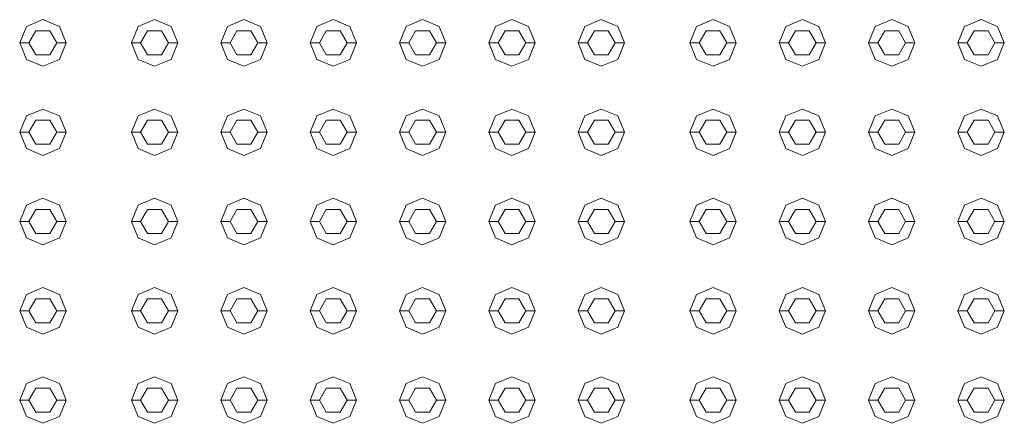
# Model space of a CAD drawing. Header units: millimetres. Extents: x 2 to 902, y -447 to 199.
# Tile 802 of 1056: x 13.343 to 14.401, y 187.416 to 187.85. Entities that reach past the tile are written whole.
import ezdxf

# ---------------------------------------------------------------- set-up
doc = ezdxf.new("R2010")
doc.units = ezdxf.units.MM
doc.header["$MEASUREMENT"] = 0
doc.layers.add('IFC-Elemento construtivo genérico-Contorno', color=253, linetype='Continuous', lineweight=5)

msp = doc.modelspace()

# ---------------------------------------------------------------- linework, layer by layer
at = {"layer": 'IFC-Elemento construtivo genérico-Contorno', "color": 7, "lineweight": 5}
for p, q in [((13.3501, 187.843), (13.3678, 187.8504)), ((13.3678, 187.8504), (13.3855, 187.843)), ((13.4701, 187.843), (13.4878, 187.8504)), ((13.4878, 187.8504), (13.5055, 187.843)), ((13.5661, 187.843), (13.5838, 187.8504)), ((13.5838, 187.8504), (13.6015, 187.843)), ((13.6621, 187.843), (13.6798, 187.8504)), ((13.6798, 187.8504), (13.6975, 187.843)), ((13.7581, 187.843), (13.7758, 187.8504)), ((13.7758, 187.8504), (13.7935, 187.843)), ((13.8541, 187.843), (13.8718, 187.8504)), ((13.8718, 187.8504), (13.8895, 187.843)), ((13.9501, 187.843), (13.9678, 187.8504)), ((13.9678, 187.8504), (13.9855, 187.843)), ((14.0701, 187.843), (14.0878, 187.8504)), ((14.0878, 187.8504), (14.1055, 187.843)), ((14.1661, 187.843), (14.1838, 187.8504)), ((14.1838, 187.8504), (14.2015, 187.843)), ((14.2621, 187.843), (14.2798, 187.8504)), ((14.2798, 187.8504), (14.2975, 187.843)), ((14.3581, 187.843), (14.3758, 187.8504)), ((14.3758, 187.8504), (14.3935, 187.843)), ((13.3428, 187.8254), (13.3501, 187.843)), ((13.3528, 187.8254), (13.3603, 187.8383)), ((13.3603, 187.8383), (13.3753, 187.8383)), ((13.3753, 187.8383), (13.3828, 187.8254)), ((13.3855, 187.843), (13.3928, 187.8254)), ((13.4628, 187.8254), (13.4701, 187.843)), ((13.4728, 187.8254), (13.4803, 187.8383)), ((13.4803, 187.8383), (13.4953, 187.8383)), ((13.4953, 187.8383), (13.5028, 187.8254)), ((13.5055, 187.843), (13.5128, 187.8254)), ((13.5588, 187.8254), (13.5661, 187.843)), ((13.5688, 187.8254), (13.5763, 187.8383)), ((13.5763, 187.8383), (13.5913, 187.8383)), ((13.5913, 187.8383), (13.5988, 187.8254)), ((13.6015, 187.843), (13.6088, 187.8254)), ((13.6548, 187.8254), (13.6621, 187.843)), ((13.6648, 187.8254), (13.6723, 187.8383)), ((13.6723, 187.8383), (13.6873, 187.8383)), ((13.6873, 187.8383), (13.6948, 187.8254)), ((13.6975, 187.843), (13.7048, 187.8254)), ((13.7508, 187.8254), (13.7581, 187.843)), ((13.7608, 187.8254), (13.7683, 187.8383)), ((13.7683, 187.8383), (13.7833, 187.8383)), ((13.7833, 187.8383), (13.7908, 187.8254)), ((13.7935, 187.843), (13.8008, 187.8254)), ((13.8468, 187.8254), (13.8541, 187.843)), ((13.8568, 187.8254), (13.8643, 187.8383)), ((13.8643, 187.8383), (13.8793, 187.8383)), ((13.8793, 187.8383), (13.8868, 187.8254)), ((13.8895, 187.843), (13.8968, 187.8254)), ((13.9428, 187.8254), (13.9501, 187.843)), ((13.9528, 187.8254), (13.9603, 187.8383)), ((13.9603, 187.8383), (13.9753, 187.8383)), ((13.9753, 187.8383), (13.9828, 187.8254)), ((13.9855, 187.843), (13.9928, 187.8254)), ((14.0628, 187.8254), (14.0701, 187.843)), ((14.0728, 187.8254), (14.0803, 187.8383)), ((14.0803, 187.8383), (14.0953, 187.8383)), ((14.0953, 187.8383), (14.1028, 187.8254)), ((14.1055, 187.843), (14.1128, 187.8254)), ((14.1588, 187.8254), (14.1661, 187.843)), ((14.1688, 187.8254), (14.1763, 187.8383)), ((14.1763, 187.8383), (14.1913, 187.8383)), ((14.1913, 187.8383), (14.1988, 187.8254)), ((14.2015, 187.843), (14.2088, 187.8254)), ((14.2548, 187.8254), (14.2621, 187.843)), ((14.2648, 187.8254), (14.2723, 187.8383)), ((14.2723, 187.8383), (14.2873, 187.8383)), ((14.2873, 187.8383), (14.2948, 187.8254)), ((14.2975, 187.843), (14.3048, 187.8254)), ((14.3508, 187.8254), (14.3581, 187.843)), ((14.3608, 187.8254), (14.3683, 187.8383)), ((14.3683, 187.8383), (14.3833, 187.8383)), ((14.3833, 187.8383), (14.3908, 187.8254)), ((14.3935, 187.843), (14.4008, 187.8254)), ((13.3428, 187.8254), (13.3528, 187.8254)), ((13.3428, 187.8254), (13.3501, 187.8077)), ((13.3528, 187.8254), (13.3603, 187.8124)), ((13.3753, 187.8124), (13.3828, 187.8254)), ((13.3828, 187.8254), (13.3928, 187.8254)), ((13.3855, 187.8077), (13.3928, 187.8254)), ((13.4628, 187.8254), (13.4728, 187.8254)), ((13.4628, 187.8254), (13.4701, 187.8077)), ((13.4728, 187.8254), (13.4803, 187.8124)), ((13.4953, 187.8124), (13.5028, 187.8254)), ((13.5028, 187.8254), (13.5128, 187.8254)), ((13.5055, 187.8077), (13.5128, 187.8254)), ((13.5588, 187.8254), (13.5688, 187.8254)), ((13.5588, 187.8254), (13.5661, 187.8077)), ((13.5688, 187.8254), (13.5763, 187.8124)), ((13.5913, 187.8124), (13.5988, 187.8254)), ((13.5988, 187.8254), (13.6088, 187.8254)), ((13.6015, 187.8077), (13.6088, 187.8254)), ((13.6548, 187.8254), (13.6648, 187.8254)), ((13.6548, 187.8254), (13.6621, 187.8077)), ((13.6648, 187.8254), (13.6723, 187.8124)), ((13.6873, 187.8124), (13.6948, 187.8254)), ((13.6948, 187.8254), (13.7048, 187.8254)), ((13.6975, 187.8077), (13.7048, 187.8254)), ((13.7508, 187.8254), (13.7608, 187.8254)), ((13.7508, 187.8254), (13.7581, 187.8077)), ((13.7608, 187.8254), (13.7683, 187.8124)), ((13.7833, 187.8124), (13.7908, 187.8254)), ((13.7908, 187.8254), (13.8008, 187.8254)), ((13.7935, 187.8077), (13.8008, 187.8254)), ((13.8468, 187.8254), (13.8568, 187.8254)), ((13.8468, 187.8254), (13.8541, 187.8077)), ((13.8568, 187.8254), (13.8643, 187.8124)), ((13.8793, 187.8124), (13.8868, 187.8254)), ((13.8868, 187.8254), (13.8968, 187.8254)), ((13.8895, 187.8077), (13.8968, 187.8254)), ((13.9428, 187.8254), (13.9528, 187.8254)), ((13.9428, 187.8254), (13.9501, 187.8077)), ((13.9528, 187.8254), (13.9603, 187.8124)), ((13.9753, 187.8124), (13.9828, 187.8254)), ((13.9828, 187.8254), (13.9928, 187.8254)), ((13.9855, 187.8077), (13.9928, 187.8254)), ((14.0628, 187.8254), (14.0728, 187.8254)), ((14.0628, 187.8254), (14.0701, 187.8077)), ((14.0728, 187.8254), (14.0803, 187.8124)), ((14.0953, 187.8124), (14.1028, 187.8254)), ((14.1028, 187.8254), (14.1128, 187.8254)), ((14.1055, 187.8077), (14.1128, 187.8254)), ((14.1588, 187.8254), (14.1688, 187.8254)), ((14.1588, 187.8254), (14.1661, 187.8077)), ((14.1688, 187.8254), (14.1763, 187.8124)), ((14.1913, 187.8124), (14.1988, 187.8254)), ((14.1988, 187.8254), (14.2088, 187.8254)), ((14.2015, 187.8077), (14.2088, 187.8254)), ((14.2548, 187.8254), (14.2648, 187.8254)), ((14.2548, 187.8254), (14.2621, 187.8077)), ((14.2648, 187.8254), (14.2723, 187.8124)), ((14.2873, 187.8124), (14.2948, 187.8254)), ((14.2948, 187.8254), (14.3048, 187.8254)), ((14.2975, 187.8077), (14.3048, 187.8254)), ((14.3508, 187.8254), (14.3608, 187.8254)), ((14.3508, 187.8254), (14.3581, 187.8077)), ((14.3608, 187.8254), (14.3683, 187.8124)), ((14.3833, 187.8124), (14.3908, 187.8254)), ((14.3908, 187.8254), (14.4008, 187.8254)), ((14.3935, 187.8077), (14.4008, 187.8254)), ((13.3501, 187.8077), (13.3678, 187.8004)), ((13.3603, 187.8124), (13.3753, 187.8124)), ((13.3678, 187.8004), (13.3855, 187.8077)), ((13.4701, 187.8077), (13.4878, 187.8004)), ((13.4803, 187.8124), (13.4953, 187.8124)), ((13.4878, 187.8004), (13.5055, 187.8077)), ((13.5661, 187.8077), (13.5838, 187.8004)), ((13.5763, 187.8124), (13.5913, 187.8124)), ((13.5838, 187.8004), (13.6015, 187.8077)), ((13.6621, 187.8077), (13.6798, 187.8004)), ((13.6723, 187.8124), (13.6873, 187.8124)), ((13.6798, 187.8004), (13.6975, 187.8077)), ((13.7581, 187.8077), (13.7758, 187.8004)), ((13.7683, 187.8124), (13.7833, 187.8124)), ((13.7758, 187.8004), (13.7935, 187.8077)), ((13.8541, 187.8077), (13.8718, 187.8004)), ((13.8643, 187.8124), (13.8793, 187.8124)), ((13.8718, 187.8004), (13.8895, 187.8077)), ((13.9501, 187.8077), (13.9678, 187.8004)), ((13.9603, 187.8124), (13.9753, 187.8124)), ((13.9678, 187.8004), (13.9855, 187.8077)), ((14.0701, 187.8077), (14.0878, 187.8004)), ((14.0803, 187.8124), (14.0953, 187.8124)), ((14.0878, 187.8004), (14.1055, 187.8077)), ((14.1661, 187.8077), (14.1838, 187.8004)), ((14.1763, 187.8124), (14.1913, 187.8124)), ((14.1838, 187.8004), (14.2015, 187.8077)), ((14.2621, 187.8077), (14.2798, 187.8004)), ((14.2723, 187.8124), (14.2873, 187.8124)), ((14.2798, 187.8004), (14.2975, 187.8077)), ((14.3581, 187.8077), (14.3758, 187.8004)), ((14.3683, 187.8124), (14.3833, 187.8124)), ((14.3758, 187.8004), (14.3935, 187.8077)), ((13.3501, 187.747), (13.3678, 187.7543)), ((13.3678, 187.7543), (13.3855, 187.747)), ((13.4701, 187.747), (13.4878, 187.7543)), ((13.4878, 187.7543), (13.5055, 187.747)), ((13.5661, 187.747), (13.5838, 187.7543)), ((13.5838, 187.7543), (13.6015, 187.747)), ((13.6621, 187.747), (13.6798, 187.7543)), ((13.6798, 187.7543), (13.6975, 187.747)), ((13.7581, 187.747), (13.7758, 187.7543)), ((13.7758, 187.7543), (13.7935, 187.747)), ((13.8541, 187.747), (13.8718, 187.7543)), ((13.8718, 187.7543), (13.8895, 187.747)), ((13.9501, 187.747), (13.9678, 187.7543)), ((13.9678, 187.7543), (13.9855, 187.747)), ((14.0701, 187.747), (14.0878, 187.7543)), ((14.0878, 187.7543), (14.1055, 187.747)), ((14.1661, 187.747), (14.1838, 187.7543)), ((14.1838, 187.7543), (14.2015, 187.747)), ((14.2621, 187.747), (14.2798, 187.7543)), ((14.2798, 187.7543), (14.2975, 187.747)), ((14.3581, 187.747), (14.3758, 187.7543)), ((14.3758, 187.7543), (14.3935, 187.747)), ((13.3428, 187.7293), (13.3501, 187.747)), ((13.3528, 187.7293), (13.3603, 187.7423)), ((13.3603, 187.7423), (13.3753, 187.7423)), ((13.3753, 187.7423), (13.3828, 187.7293)), ((13.3855, 187.747), (13.3928, 187.7293)), ((13.4628, 187.7293), (13.4701, 187.747)), ((13.4728, 187.7293), (13.4803, 187.7423)), ((13.4803, 187.7423), (13.4953, 187.7423)), ((13.4953, 187.7423), (13.5028, 187.7293)), ((13.5055, 187.747), (13.5128, 187.7293)), ((13.5588, 187.7293), (13.5661, 187.747)), ((13.5688, 187.7293), (13.5763, 187.7423)), ((13.5763, 187.7423), (13.5913, 187.7423)), ((13.5913, 187.7423), (13.5988, 187.7293)), ((13.6015, 187.747), (13.6088, 187.7293)), ((13.6548, 187.7293), (13.6621, 187.747)), ((13.6648, 187.7293), (13.6723, 187.7423)), ((13.6723, 187.7423), (13.6873, 187.7423)), ((13.6873, 187.7423), (13.6948, 187.7293)), ((13.6975, 187.747), (13.7048, 187.7293)), ((13.7508, 187.7293), (13.7581, 187.747)), ((13.7608, 187.7293), (13.7683, 187.7423)), ((13.7683, 187.7423), (13.7833, 187.7423)), ((13.7833, 187.7423), (13.7908, 187.7293)), ((13.7935, 187.747), (13.8008, 187.7293)), ((13.8468, 187.7293), (13.8541, 187.747)), ((13.8568, 187.7293), (13.8643, 187.7423)), ((13.8643, 187.7423), (13.8793, 187.7423)), ((13.8793, 187.7423), (13.8868, 187.7293)), ((13.8895, 187.747), (13.8968, 187.7293)), ((13.9428, 187.7293), (13.9501, 187.747)), ((13.9528, 187.7293), (13.9603, 187.7423)), ((13.9603, 187.7423), (13.9753, 187.7423)), ((13.9753, 187.7423), (13.9828, 187.7293)), ((13.9855, 187.747), (13.9928, 187.7293)), ((14.0628, 187.7293), (14.0701, 187.747)), ((14.0728, 187.7293), (14.0803, 187.7423)), ((14.0803, 187.7423), (14.0953, 187.7423)), ((14.0953, 187.7423), (14.1028, 187.7293)), ((14.1055, 187.747), (14.1128, 187.7293)), ((14.1588, 187.7293), (14.1661, 187.747)), ((14.1688, 187.7293), (14.1763, 187.7423)), ((14.1763, 187.7423), (14.1913, 187.7423)), ((14.1913, 187.7423), (14.1988, 187.7293)), ((14.2015, 187.747), (14.2088, 187.7293)), ((14.2548, 187.7293), (14.2621, 187.747)), ((14.2648, 187.7293), (14.2723, 187.7423)), ((14.2723, 187.7423), (14.2873, 187.7423)), ((14.2873, 187.7423), (14.2948, 187.7293)), ((14.2975, 187.747), (14.3048, 187.7293)), ((14.3508, 187.7293), (14.3581, 187.747)), ((14.3608, 187.7293), (14.3683, 187.7423)), ((14.3683, 187.7423), (14.3833, 187.7423)), ((14.3833, 187.7423), (14.3908, 187.7293)), ((14.3935, 187.747), (14.4008, 187.7293)), ((13.3428, 187.7293), (13.3528, 187.7293)), ((13.3428, 187.7293), (13.3501, 187.7117)), ((13.3528, 187.7293), (13.3603, 187.7164)), ((13.3753, 187.7164), (13.3828, 187.7293)), ((13.3828, 187.7293), (13.3928, 187.7293)), ((13.3855, 187.7117), (13.3928, 187.7293)), ((13.4628, 187.7293), (13.4728, 187.7293)), ((13.4628, 187.7293), (13.4701, 187.7117)), ((13.4728, 187.7293), (13.4803, 187.7164)), ((13.4953, 187.7164), (13.5028, 187.7293)), ((13.5028, 187.7293), (13.5128, 187.7293)), ((13.5055, 187.7117), (13.5128, 187.7293)), ((13.5588, 187.7293), (13.5688, 187.7293)), ((13.5588, 187.7293), (13.5661, 187.7117)), ((13.5688, 187.7293), (13.5763, 187.7164)), ((13.5913, 187.7164), (13.5988, 187.7293)), ((13.5988, 187.7293), (13.6088, 187.7293)), ((13.6015, 187.7117), (13.6088, 187.7293)), ((13.6548, 187.7293), (13.6648, 187.7293)), ((13.6548, 187.7293), (13.6621, 187.7117)), ((13.6648, 187.7293), (13.6723, 187.7164)), ((13.6873, 187.7164), (13.6948, 187.7293)), ((13.6948, 187.7293), (13.7048, 187.7293)), ((13.6975, 187.7117), (13.7048, 187.7293)), ((13.7508, 187.7293), (13.7608, 187.7293)), ((13.7508, 187.7293), (13.7581, 187.7117)), ((13.7608, 187.7293), (13.7683, 187.7164)), ((13.7833, 187.7164), (13.7908, 187.7293)), ((13.7908, 187.7293), (13.8008, 187.7293)), ((13.7935, 187.7117), (13.8008, 187.7293)), ((13.8468, 187.7293), (13.8568, 187.7293)), ((13.8468, 187.7293), (13.8541, 187.7117)), ((13.8568, 187.7293), (13.8643, 187.7164)), ((13.8793, 187.7164), (13.8868, 187.7293)), ((13.8868, 187.7293), (13.8968, 187.7293)), ((13.8895, 187.7117), (13.8968, 187.7293)), ((13.9428, 187.7293), (13.9528, 187.7293)), ((13.9428, 187.7293), (13.9501, 187.7117)), ((13.9528, 187.7293), (13.9603, 187.7164)), ((13.9753, 187.7164), (13.9828, 187.7293)), ((13.9828, 187.7293), (13.9928, 187.7293)), ((13.9855, 187.7117), (13.9928, 187.7293)), ((14.0628, 187.7293), (14.0728, 187.7293)), ((14.0628, 187.7293), (14.0701, 187.7117)), ((14.0728, 187.7293), (14.0803, 187.7164)), ((14.0953, 187.7164), (14.1028, 187.7293)), ((14.1028, 187.7293), (14.1128, 187.7293)), ((14.1055, 187.7117), (14.1128, 187.7293)), ((14.1588, 187.7293), (14.1688, 187.7293)), ((14.1588, 187.7293), (14.1661, 187.7117)), ((14.1688, 187.7293), (14.1763, 187.7164)), ((14.1913, 187.7164), (14.1988, 187.7293)), ((14.1988, 187.7293), (14.2088, 187.7293)), ((14.2015, 187.7117), (14.2088, 187.7293)), ((14.2548, 187.7293), (14.2648, 187.7293)), ((14.2548, 187.7293), (14.2621, 187.7117)), ((14.2648, 187.7293), (14.2723, 187.7164)), ((14.2873, 187.7164), (14.2948, 187.7293)), ((14.2948, 187.7293), (14.3048, 187.7293)), ((14.2975, 187.7117), (14.3048, 187.7293)), ((14.3508, 187.7293), (14.3608, 187.7293)), ((14.3508, 187.7293), (14.3581, 187.7117)), ((14.3608, 187.7293), (14.3683, 187.7164)), ((14.3833, 187.7164), (14.3908, 187.7293)), ((14.3908, 187.7293), (14.4008, 187.7293)), ((14.3935, 187.7117), (14.4008, 187.7293)), ((13.3501, 187.7117), (13.3678, 187.7043)), ((13.3603, 187.7164), (13.3753, 187.7164)), ((13.3678, 187.7043), (13.3855, 187.7117)), ((13.4701, 187.7117), (13.4878, 187.7043)), ((13.4803, 187.7164), (13.4953, 187.7164)), ((13.4878, 187.7043), (13.5055, 187.7117)), ((13.5661, 187.7117), (13.5838, 187.7043)), ((13.5763, 187.7164), (13.5913, 187.7164)), ((13.5838, 187.7043), (13.6015, 187.7117)), ((13.6621, 187.7117), (13.6798, 187.7043)), ((13.6723, 187.7164), (13.6873, 187.7164)), ((13.6798, 187.7043), (13.6975, 187.7117)), ((13.7581, 187.7117), (13.7758, 187.7043)), ((13.7683, 187.7164), (13.7833, 187.7164)), ((13.7758, 187.7043), (13.7935, 187.7117)), ((13.8541, 187.7117), (13.8718, 187.7043)), ((13.8643, 187.7164), (13.8793, 187.7164)), ((13.8718, 187.7043), (13.8895, 187.7117)), ((13.9501, 187.7117), (13.9678, 187.7043)), ((13.9603, 187.7164), (13.9753, 187.7164)), ((13.9678, 187.7043), (13.9855, 187.7117)), ((14.0701, 187.7117), (14.0878, 187.7043)), ((14.0803, 187.7164), (14.0953, 187.7164)), ((14.0878, 187.7043), (14.1055, 187.7117)), ((14.1661, 187.7117), (14.1838, 187.7043)), ((14.1763, 187.7164), (14.1913, 187.7164)), ((14.1838, 187.7043), (14.2015, 187.7117)), ((14.2621, 187.7117), (14.2798, 187.7043)), ((14.2723, 187.7164), (14.2873, 187.7164)), ((14.2798, 187.7043), (14.2975, 187.7117)), ((14.3581, 187.7117), (14.3758, 187.7043)), ((14.3683, 187.7164), (14.3833, 187.7164)), ((14.3758, 187.7043), (14.3935, 187.7117)), ((13.3501, 187.651), (13.3678, 187.6584)), ((13.3678, 187.6584), (13.3855, 187.651)), ((13.4701, 187.651), (13.4878, 187.6584)), ((13.4878, 187.6584), (13.5055, 187.651)), ((13.5661, 187.651), (13.5838, 187.6584)), ((13.5838, 187.6584), (13.6015, 187.651)), ((13.6621, 187.651), (13.6798, 187.6584)), ((13.6798, 187.6584), (13.6975, 187.651)), ((13.7581, 187.651), (13.7758, 187.6584)), ((13.7758, 187.6584), (13.7935, 187.651)), ((13.8541, 187.651), (13.8718, 187.6584)), ((13.8718, 187.6584), (13.8895, 187.651)), ((13.9501, 187.651), (13.9678, 187.6584)), ((13.9678, 187.6584), (13.9855, 187.651)), ((14.0701, 187.651), (14.0878, 187.6584)), ((14.0878, 187.6584), (14.1055, 187.651)), ((14.1661, 187.651), (14.1838, 187.6584)), ((14.1838, 187.6584), (14.2015, 187.651)), ((14.2621, 187.651), (14.2798, 187.6584)), ((14.2798, 187.6584), (14.2975, 187.651)), ((14.3581, 187.651), (14.3758, 187.6584)), ((14.3758, 187.6584), (14.3935, 187.651)), ((13.3428, 187.6334), (13.3501, 187.651)), ((13.3855, 187.651), (13.3928, 187.6334)), ((13.4628, 187.6334), (13.4701, 187.651)), ((13.5055, 187.651), (13.5128, 187.6334)), ((13.5588, 187.6334), (13.5661, 187.651)), ((13.6015, 187.651), (13.6088, 187.6334)), ((13.6548, 187.6334), (13.6621, 187.651)), ((13.6975, 187.651), (13.7048, 187.6334)), ((13.7508, 187.6334), (13.7581, 187.651)), ((13.7935, 187.651), (13.8008, 187.6334)), ((13.8468, 187.6334), (13.8541, 187.651)), ((13.8895, 187.651), (13.8968, 187.6334)), ((13.9428, 187.6334), (13.9501, 187.651)), ((13.9855, 187.651), (13.9928, 187.6334)), ((14.0628, 187.6334), (14.0701, 187.651)), ((14.1055, 187.651), (14.1128, 187.6334)), ((14.1588, 187.6334), (14.1661, 187.651)), ((14.2015, 187.651), (14.2088, 187.6334)), ((14.2548, 187.6334), (14.2621, 187.651)), ((14.2975, 187.651), (14.3048, 187.6334)), ((14.3508, 187.6334), (14.3581, 187.651)), ((14.3935, 187.651), (14.4008, 187.6334)), ((13.3528, 187.6334), (13.3603, 187.6463)), ((13.3603, 187.6463), (13.3753, 187.6463)), ((13.3753, 187.6463), (13.3828, 187.6334)), ((13.4728, 187.6334), (13.4803, 187.6463)), ((13.4803, 187.6463), (13.4953, 187.6463)), ((13.4953, 187.6463), (13.5028, 187.6334)), ((13.5688, 187.6334), (13.5763, 187.6463)), ((13.5763, 187.6463), (13.5913, 187.6463)), ((13.5913, 187.6463), (13.5988, 187.6334)), ((13.6648, 187.6334), (13.6723, 187.6463)), ((13.6723, 187.6463), (13.6873, 187.6463)), ((13.6873, 187.6463), (13.6948, 187.6334)), ((13.7608, 187.6334), (13.7683, 187.6463)), ((13.7683, 187.6463), (13.7833, 187.6463)), ((13.7833, 187.6463), (13.7908, 187.6334)), ((13.8568, 187.6334), (13.8643, 187.6463)), ((13.8643, 187.6463), (13.8793, 187.6463)), ((13.8793, 187.6463), (13.8868, 187.6334)), ((13.9528, 187.6334), (13.9603, 187.6463)), ((13.9603, 187.6463), (13.9753, 187.6463)), ((13.9753, 187.6463), (13.9828, 187.6334)), ((14.0728, 187.6334), (14.0803, 187.6463)), ((14.0803, 187.6463), (14.0953, 187.6463)), ((14.0953, 187.6463), (14.1028, 187.6334)), ((14.1688, 187.6334), (14.1763, 187.6463)), ((14.1763, 187.6463), (14.1913, 187.6463)), ((14.1913, 187.6463), (14.1988, 187.6334)), ((14.2648, 187.6334), (14.2723, 187.6463)), ((14.2723, 187.6463), (14.2873, 187.6463)), ((14.2873, 187.6463), (14.2948, 187.6334)), ((14.3608, 187.6334), (14.3683, 187.6463)), ((14.3683, 187.6463), (14.3833, 187.6463)), ((14.3833, 187.6463), (14.3908, 187.6334)), ((13.3428, 187.6334), (13.3528, 187.6334)), ((13.3428, 187.6334), (13.3501, 187.6157)), ((13.3528, 187.6334), (13.3603, 187.6204)), ((13.3753, 187.6204), (13.3828, 187.6334)), ((13.3828, 187.6334), (13.3928, 187.6334)), ((13.3855, 187.6157), (13.3928, 187.6334)), ((13.4628, 187.6334), (13.4728, 187.6334)), ((13.4628, 187.6334), (13.4701, 187.6157)), ((13.4728, 187.6334), (13.4803, 187.6204)), ((13.4953, 187.6204), (13.5028, 187.6334)), ((13.5028, 187.6334), (13.5128, 187.6334)), ((13.5055, 187.6157), (13.5128, 187.6334)), ((13.5588, 187.6334), (13.5688, 187.6334)), ((13.5588, 187.6334), (13.5661, 187.6157)), ((13.5688, 187.6334), (13.5763, 187.6204)), ((13.5913, 187.6204), (13.5988, 187.6334)), ((13.5988, 187.6334), (13.6088, 187.6334)), ((13.6015, 187.6157), (13.6088, 187.6334)), ((13.6548, 187.6334), (13.6648, 187.6334)), ((13.6548, 187.6334), (13.6621, 187.6157)), ((13.6648, 187.6334), (13.6723, 187.6204)), ((13.6873, 187.6204), (13.6948, 187.6334)), ((13.6948, 187.6334), (13.7048, 187.6334)), ((13.6975, 187.6157), (13.7048, 187.6334)), ((13.7508, 187.6334), (13.7608, 187.6334)), ((13.7508, 187.6334), (13.7581, 187.6157)), ((13.7608, 187.6334), (13.7683, 187.6204)), ((13.7833, 187.6204), (13.7908, 187.6334)), ((13.7908, 187.6334), (13.8008, 187.6334)), ((13.7935, 187.6157), (13.8008, 187.6334)), ((13.8468, 187.6334), (13.8568, 187.6334)), ((13.8468, 187.6334), (13.8541, 187.6157)), ((13.8568, 187.6334), (13.8643, 187.6204)), ((13.8793, 187.6204), (13.8868, 187.6334)), ((13.8868, 187.6334), (13.8968, 187.6334)), ((13.8895, 187.6157), (13.8968, 187.6334)), ((13.9428, 187.6334), (13.9528, 187.6334)), ((13.9428, 187.6334), (13.9501, 187.6157)), ((13.9528, 187.6334), (13.9603, 187.6204)), ((13.9753, 187.6204), (13.9828, 187.6334)), ((13.9828, 187.6334), (13.9928, 187.6334)), ((13.9855, 187.6157), (13.9928, 187.6334)), ((14.0628, 187.6334), (14.0728, 187.6334)), ((14.0628, 187.6334), (14.0701, 187.6157)), ((14.0728, 187.6334), (14.0803, 187.6204)), ((14.0953, 187.6204), (14.1028, 187.6334)), ((14.1028, 187.6334), (14.1128, 187.6334)), ((14.1055, 187.6157), (14.1128, 187.6334)), ((14.1588, 187.6334), (14.1688, 187.6334)), ((14.1588, 187.6334), (14.1661, 187.6157)), ((14.1688, 187.6334), (14.1763, 187.6204)), ((14.1913, 187.6204), (14.1988, 187.6334)), ((14.1988, 187.6334), (14.2088, 187.6334)), ((14.2015, 187.6157), (14.2088, 187.6334)), ((14.2548, 187.6334), (14.2648, 187.6334)), ((14.2548, 187.6334), (14.2621, 187.6157)), ((14.2648, 187.6334), (14.2723, 187.6204)), ((14.2873, 187.6204), (14.2948, 187.6334)), ((14.2948, 187.6334), (14.3048, 187.6334)), ((14.2975, 187.6157), (14.3048, 187.6334)), ((14.3508, 187.6334), (14.3608, 187.6334)), ((14.3508, 187.6334), (14.3581, 187.6157)), ((14.3608, 187.6334), (14.3683, 187.6204)), ((14.3833, 187.6204), (14.3908, 187.6334)), ((14.3908, 187.6334), (14.4008, 187.6334)), ((14.3935, 187.6157), (14.4008, 187.6334)), ((13.3501, 187.6157), (13.3678, 187.6084)), ((13.3603, 187.6204), (13.3753, 187.6204)), ((13.3678, 187.6084), (13.3855, 187.6157)), ((13.4701, 187.6157), (13.4878, 187.6084)), ((13.4803, 187.6204), (13.4953, 187.6204)), ((13.4878, 187.6084), (13.5055, 187.6157)), ((13.5661, 187.6157), (13.5838, 187.6084)), ((13.5763, 187.6204), (13.5913, 187.6204)), ((13.5838, 187.6084), (13.6015, 187.6157)), ((13.6621, 187.6157), (13.6798, 187.6084)), ((13.6723, 187.6204), (13.6873, 187.6204)), ((13.6798, 187.6084), (13.6975, 187.6157)), ((13.7581, 187.6157), (13.7758, 187.6084)), ((13.7683, 187.6204), (13.7833, 187.6204)), ((13.7758, 187.6084), (13.7935, 187.6157)), ((13.8541, 187.6157), (13.8718, 187.6084)), ((13.8643, 187.6204), (13.8793, 187.6204)), ((13.8718, 187.6084), (13.8895, 187.6157)), ((13.9501, 187.6157), (13.9678, 187.6084)), ((13.9603, 187.6204), (13.9753, 187.6204)), ((13.9678, 187.6084), (13.9855, 187.6157)), ((14.0701, 187.6157), (14.0878, 187.6084)), ((14.0803, 187.6204), (14.0953, 187.6204)), ((14.0878, 187.6084), (14.1055, 187.6157)), ((14.1661, 187.6157), (14.1838, 187.6084)), ((14.1763, 187.6204), (14.1913, 187.6204)), ((14.1838, 187.6084), (14.2015, 187.6157)), ((14.2621, 187.6157), (14.2798, 187.6084)), ((14.2723, 187.6204), (14.2873, 187.6204)), ((14.2798, 187.6084), (14.2975, 187.6157)), ((14.3581, 187.6157), (14.3758, 187.6084)), ((14.3683, 187.6204), (14.3833, 187.6204)), ((14.3758, 187.6084), (14.3935, 187.6157)), ((13.3501, 187.555), (13.3678, 187.5623)), ((13.3678, 187.5623), (13.3855, 187.555)), ((13.4701, 187.555), (13.4878, 187.5623)), ((13.4878, 187.5623), (13.5055, 187.555)), ((13.5661, 187.555), (13.5838, 187.5623)), ((13.5838, 187.5623), (13.6015, 187.555)), ((13.6621, 187.555), (13.6798, 187.5623)), ((13.6798, 187.5623), (13.6975, 187.555)), ((13.7581, 187.555), (13.7758, 187.5623)), ((13.7758, 187.5623), (13.7935, 187.555)), ((13.8541, 187.555), (13.8718, 187.5623)), ((13.8718, 187.5623), (13.8895, 187.555)), ((13.9501, 187.555), (13.9678, 187.5623)), ((13.9678, 187.5623), (13.9855, 187.555)), ((14.0701, 187.555), (14.0878, 187.5623)), ((14.0878, 187.5623), (14.1055, 187.555)), ((14.1661, 187.555), (14.1838, 187.5623)), ((14.1838, 187.5623), (14.2015, 187.555)), ((14.2621, 187.555), (14.2798, 187.5623)), ((14.2798, 187.5623), (14.2975, 187.555)), ((14.3581, 187.555), (14.3758, 187.5623)), ((14.3758, 187.5623), (14.3935, 187.555)), ((13.3428, 187.5373), (13.3501, 187.555)), ((13.3855, 187.555), (13.3928, 187.5373)), ((13.4628, 187.5373), (13.4701, 187.555)), ((13.5055, 187.555), (13.5128, 187.5373)), ((13.5588, 187.5373), (13.5661, 187.555)), ((13.6015, 187.555), (13.6088, 187.5373)), ((13.6548, 187.5373), (13.6621, 187.555)), ((13.6975, 187.555), (13.7048, 187.5373)), ((13.7508, 187.5373), (13.7581, 187.555)), ((13.7935, 187.555), (13.8008, 187.5373)), ((13.8468, 187.5373), (13.8541, 187.555)), ((13.8895, 187.555), (13.8968, 187.5373)), ((13.9428, 187.5373), (13.9501, 187.555)), ((13.9855, 187.555), (13.9928, 187.5373)), ((14.0628, 187.5373), (14.0701, 187.555)), ((14.1055, 187.555), (14.1128, 187.5373)), ((14.1588, 187.5373), (14.1661, 187.555)), ((14.2015, 187.555), (14.2088, 187.5373)), ((14.2548, 187.5373), (14.2621, 187.555)), ((14.2975, 187.555), (14.3048, 187.5373)), ((14.3508, 187.5373), (14.3581, 187.555)), ((14.3935, 187.555), (14.4008, 187.5373)), ((13.3528, 187.5373), (13.3603, 187.5503)), ((13.3603, 187.5503), (13.3753, 187.5503)), ((13.3753, 187.5503), (13.3828, 187.5373)), ((13.4728, 187.5373), (13.4803, 187.5503)), ((13.4803, 187.5503), (13.4953, 187.5503)), ((13.4953, 187.5503), (13.5028, 187.5373)), ((13.5688, 187.5373), (13.5763, 187.5503)), ((13.5763, 187.5503), (13.5913, 187.5503)), ((13.5913, 187.5503), (13.5988, 187.5373)), ((13.6648, 187.5373), (13.6723, 187.5503)), ((13.6723, 187.5503), (13.6873, 187.5503)), ((13.6873, 187.5503), (13.6948, 187.5373)), ((13.7608, 187.5373), (13.7683, 187.5503)), ((13.7683, 187.5503), (13.7833, 187.5503)), ((13.7833, 187.5503), (13.7908, 187.5373)), ((13.8568, 187.5373), (13.8643, 187.5503)), ((13.8643, 187.5503), (13.8793, 187.5503)), ((13.8793, 187.5503), (13.8868, 187.5373)), ((13.9528, 187.5373), (13.9603, 187.5503)), ((13.9603, 187.5503), (13.9753, 187.5503)), ((13.9753, 187.5503), (13.9828, 187.5373)), ((14.0728, 187.5373), (14.0803, 187.5503)), ((14.0803, 187.5503), (14.0953, 187.5503)), ((14.0953, 187.5503), (14.1028, 187.5373)), ((14.1688, 187.5373), (14.1763, 187.5503)), ((14.1763, 187.5503), (14.1913, 187.5503)), ((14.1913, 187.5503), (14.1988, 187.5373)), ((14.2648, 187.5373), (14.2723, 187.5503)), ((14.2723, 187.5503), (14.2873, 187.5503)), ((14.2873, 187.5503), (14.2948, 187.5373)), ((14.3608, 187.5373), (14.3683, 187.5503)), ((14.3683, 187.5503), (14.3833, 187.5503)), ((14.3833, 187.5503), (14.3908, 187.5373)), ((13.3428, 187.5373), (13.3528, 187.5373)), ((13.3428, 187.5373), (13.3501, 187.5197)), ((13.3528, 187.5373), (13.3603, 187.5244)), ((13.3753, 187.5244), (13.3828, 187.5373)), ((13.3828, 187.5373), (13.3928, 187.5373)), ((13.3855, 187.5197), (13.3928, 187.5373)), ((13.4628, 187.5373), (13.4728, 187.5373)), ((13.4628, 187.5373), (13.4701, 187.5197)), ((13.4728, 187.5373), (13.4803, 187.5244)), ((13.4953, 187.5244), (13.5028, 187.5373)), ((13.5028, 187.5373), (13.5128, 187.5373)), ((13.5055, 187.5197), (13.5128, 187.5373)), ((13.5588, 187.5373), (13.5688, 187.5373)), ((13.5588, 187.5373), (13.5661, 187.5197)), ((13.5688, 187.5373), (13.5763, 187.5244)), ((13.5913, 187.5244), (13.5988, 187.5373)), ((13.5988, 187.5373), (13.6088, 187.5373)), ((13.6015, 187.5197), (13.6088, 187.5373)), ((13.6548, 187.5373), (13.6648, 187.5373)), ((13.6548, 187.5373), (13.6621, 187.5197)), ((13.6648, 187.5373), (13.6723, 187.5244)), ((13.6873, 187.5244), (13.6948, 187.5373)), ((13.6948, 187.5373), (13.7048, 187.5373)), ((13.6975, 187.5197), (13.7048, 187.5373)), ((13.7508, 187.5373), (13.7608, 187.5373)), ((13.7508, 187.5373), (13.7581, 187.5197)), ((13.7608, 187.5373), (13.7683, 187.5244)), ((13.7833, 187.5244), (13.7908, 187.5373)), ((13.7908, 187.5373), (13.8008, 187.5373)), ((13.7935, 187.5197), (13.8008, 187.5373)), ((13.8468, 187.5373), (13.8568, 187.5373)), ((13.8468, 187.5373), (13.8541, 187.5197)), ((13.8568, 187.5373), (13.8643, 187.5244)), ((13.8793, 187.5244), (13.8868, 187.5373)), ((13.8868, 187.5373), (13.8968, 187.5373)), ((13.8895, 187.5197), (13.8968, 187.5373)), ((13.9428, 187.5373), (13.9528, 187.5373)), ((13.9428, 187.5373), (13.9501, 187.5197)), ((13.9528, 187.5373), (13.9603, 187.5244)), ((13.9753, 187.5244), (13.9828, 187.5373)), ((13.9828, 187.5373), (13.9928, 187.5373)), ((13.9855, 187.5197), (13.9928, 187.5373)), ((14.0628, 187.5373), (14.0728, 187.5373)), ((14.0628, 187.5373), (14.0701, 187.5197)), ((14.0728, 187.5373), (14.0803, 187.5244)), ((14.0953, 187.5244), (14.1028, 187.5373)), ((14.1028, 187.5373), (14.1128, 187.5373)), ((14.1055, 187.5197), (14.1128, 187.5373)), ((14.1588, 187.5373), (14.1688, 187.5373)), ((14.1588, 187.5373), (14.1661, 187.5197)), ((14.1688, 187.5373), (14.1763, 187.5244)), ((14.1913, 187.5244), (14.1988, 187.5373)), ((14.1988, 187.5373), (14.2088, 187.5373)), ((14.2015, 187.5197), (14.2088, 187.5373)), ((14.2548, 187.5373), (14.2648, 187.5373)), ((14.2548, 187.5373), (14.2621, 187.5197)), ((14.2648, 187.5373), (14.2723, 187.5244)), ((14.2873, 187.5244), (14.2948, 187.5373)), ((14.2948, 187.5373), (14.3048, 187.5373)), ((14.2975, 187.5197), (14.3048, 187.5373)), ((14.3508, 187.5373), (14.3608, 187.5373)), ((14.3508, 187.5373), (14.3581, 187.5197)), ((14.3608, 187.5373), (14.3683, 187.5244)), ((14.3833, 187.5244), (14.3908, 187.5373)), ((14.3908, 187.5373), (14.4008, 187.5373)), ((14.3935, 187.5197), (14.4008, 187.5373)), ((13.3501, 187.5197), (13.3678, 187.5123)), ((13.3603, 187.5244), (13.3753, 187.5244)), ((13.3678, 187.5123), (13.3855, 187.5197)), ((13.4701, 187.5197), (13.4878, 187.5123)), ((13.4803, 187.5244), (13.4953, 187.5244)), ((13.4878, 187.5123), (13.5055, 187.5197)), ((13.5661, 187.5197), (13.5838, 187.5123)), ((13.5763, 187.5244), (13.5913, 187.5244)), ((13.5838, 187.5123), (13.6015, 187.5197)), ((13.6621, 187.5197), (13.6798, 187.5123)), ((13.6723, 187.5244), (13.6873, 187.5244)), ((13.6798, 187.5123), (13.6975, 187.5197)), ((13.7581, 187.5197), (13.7758, 187.5123)), ((13.7683, 187.5244), (13.7833, 187.5244)), ((13.7758, 187.5123), (13.7935, 187.5197)), ((13.8541, 187.5197), (13.8718, 187.5123)), ((13.8643, 187.5244), (13.8793, 187.5244)), ((13.8718, 187.5123), (13.8895, 187.5197)), ((13.9501, 187.5197), (13.9678, 187.5123)), ((13.9603, 187.5244), (13.9753, 187.5244)), ((13.9678, 187.5123), (13.9855, 187.5197)), ((14.0701, 187.5197), (14.0878, 187.5123)), ((14.0803, 187.5244), (14.0953, 187.5244)), ((14.0878, 187.5123), (14.1055, 187.5197)), ((14.1661, 187.5197), (14.1838, 187.5123)), ((14.1763, 187.5244), (14.1913, 187.5244)), ((14.1838, 187.5123), (14.2015, 187.5197)), ((14.2621, 187.5197), (14.2798, 187.5123)), ((14.2723, 187.5244), (14.2873, 187.5244)), ((14.2798, 187.5123), (14.2975, 187.5197)), ((14.3581, 187.5197), (14.3758, 187.5123)), ((14.3683, 187.5244), (14.3833, 187.5244)), ((14.3758, 187.5123), (14.3935, 187.5197)), ((13.3428, 187.4414), (13.3501, 187.459)), ((13.3501, 187.459), (13.3678, 187.4664)), ((13.3678, 187.4664), (13.3855, 187.459)), ((13.3855, 187.459), (13.3928, 187.4414)), ((13.4628, 187.4414), (13.4701, 187.459)), ((13.4701, 187.459), (13.4878, 187.4664)), ((13.4878, 187.4664), (13.5055, 187.459)), ((13.5055, 187.459), (13.5128, 187.4414)), ((13.5588, 187.4414), (13.5661, 187.459)), ((13.5661, 187.459), (13.5838, 187.4664)), ((13.5838, 187.4664), (13.6015, 187.459)), ((13.6015, 187.459), (13.6088, 187.4414)), ((13.6548, 187.4414), (13.6621, 187.459)), ((13.6621, 187.459), (13.6798, 187.4664)), ((13.6798, 187.4664), (13.6975, 187.459)), ((13.6975, 187.459), (13.7048, 187.4414)), ((13.7508, 187.4414), (13.7581, 187.459)), ((13.7581, 187.459), (13.7758, 187.4664)), ((13.7758, 187.4664), (13.7935, 187.459)), ((13.7935, 187.459), (13.8008, 187.4414)), ((13.8468, 187.4414), (13.8541, 187.459)), ((13.8541, 187.459), (13.8718, 187.4664)), ((13.8718, 187.4664), (13.8895, 187.459)), ((13.8895, 187.459), (13.8968, 187.4414)), ((13.9428, 187.4414), (13.9501, 187.459)), ((13.9501, 187.459), (13.9678, 187.4664)), ((13.9678, 187.4664), (13.9855, 187.459)), ((13.9855, 187.459), (13.9928, 187.4414)), ((14.0628, 187.4414), (14.0701, 187.459)), ((14.0701, 187.459), (14.0878, 187.4664)), ((14.0878, 187.4664), (14.1055, 187.459)), ((14.1055, 187.459), (14.1128, 187.4414)), ((14.1588, 187.4414), (14.1661, 187.459)), ((14.1661, 187.459), (14.1838, 187.4664)), ((14.1838, 187.4664), (14.2015, 187.459)), ((14.2015, 187.459), (14.2088, 187.4414)), ((14.2548, 187.4414), (14.2621, 187.459)), ((14.2621, 187.459), (14.2798, 187.4664)), ((14.2798, 187.4664), (14.2975, 187.459)), ((14.2975, 187.459), (14.3048, 187.4414)), ((14.3508, 187.4414), (14.3581, 187.459)), ((14.3581, 187.459), (14.3758, 187.4664)), ((14.3758, 187.4664), (14.3935, 187.459)), ((14.3935, 187.459), (14.4008, 187.4414)), ((13.3528, 187.4414), (13.3603, 187.4543)), ((13.3603, 187.4543), (13.3753, 187.4543)), ((13.3753, 187.4543), (13.3828, 187.4414)), ((13.4728, 187.4414), (13.4803, 187.4543)), ((13.4803, 187.4543), (13.4953, 187.4543)), ((13.4953, 187.4543), (13.5028, 187.4414)), ((13.5688, 187.4414), (13.5763, 187.4543)), ((13.5763, 187.4543), (13.5913, 187.4543)), ((13.5913, 187.4543), (13.5988, 187.4414)), ((13.6648, 187.4414), (13.6723, 187.4543)), ((13.6723, 187.4543), (13.6873, 187.4543)), ((13.6873, 187.4543), (13.6948, 187.4414)), ((13.7608, 187.4414), (13.7683, 187.4543)), ((13.7683, 187.4543), (13.7833, 187.4543)), ((13.7833, 187.4543), (13.7908, 187.4414)), ((13.8568, 187.4414), (13.8643, 187.4543)), ((13.8643, 187.4543), (13.8793, 187.4543)), ((13.8793, 187.4543), (13.8868, 187.4414)), ((13.9528, 187.4414), (13.9603, 187.4543)), ((13.9603, 187.4543), (13.9753, 187.4543)), ((13.9753, 187.4543), (13.9828, 187.4414)), ((14.0728, 187.4414), (14.0803, 187.4543)), ((14.0803, 187.4543), (14.0953, 187.4543)), ((14.0953, 187.4543), (14.1028, 187.4414)), ((14.1688, 187.4414), (14.1763, 187.4543)), ((14.1763, 187.4543), (14.1913, 187.4543)), ((14.1913, 187.4543), (14.1988, 187.4414)), ((14.2648, 187.4414), (14.2723, 187.4543)), ((14.2723, 187.4543), (14.2873, 187.4543)), ((14.2873, 187.4543), (14.2948, 187.4414)), ((14.3608, 187.4414), (14.3683, 187.4543)), ((14.3683, 187.4543), (14.3833, 187.4543)), ((14.3833, 187.4543), (14.3908, 187.4414)), ((13.3428, 187.4414), (13.3528, 187.4414)), ((13.3428, 187.4414), (13.3501, 187.4237)), ((13.3528, 187.4414), (13.3603, 187.4284)), ((13.3753, 187.4284), (13.3828, 187.4414)), ((13.3828, 187.4414), (13.3928, 187.4414)), ((13.3855, 187.4237), (13.3928, 187.4414)), ((13.4628, 187.4414), (13.4728, 187.4414)), ((13.4628, 187.4414), (13.4701, 187.4237)), ((13.4728, 187.4414), (13.4803, 187.4284)), ((13.4953, 187.4284), (13.5028, 187.4414)), ((13.5028, 187.4414), (13.5128, 187.4414)), ((13.5055, 187.4237), (13.5128, 187.4414)), ((13.5588, 187.4414), (13.5688, 187.4414)), ((13.5588, 187.4414), (13.5661, 187.4237)), ((13.5688, 187.4414), (13.5763, 187.4284)), ((13.5913, 187.4284), (13.5988, 187.4414)), ((13.5988, 187.4414), (13.6088, 187.4414)), ((13.6015, 187.4237), (13.6088, 187.4414)), ((13.6548, 187.4414), (13.6648, 187.4414)), ((13.6548, 187.4414), (13.6621, 187.4237)), ((13.6648, 187.4414), (13.6723, 187.4284)), ((13.6873, 187.4284), (13.6948, 187.4414)), ((13.6948, 187.4414), (13.7048, 187.4414)), ((13.6975, 187.4237), (13.7048, 187.4414)), ((13.7508, 187.4414), (13.7608, 187.4414)), ((13.7508, 187.4414), (13.7581, 187.4237)), ((13.7608, 187.4414), (13.7683, 187.4284)), ((13.7833, 187.4284), (13.7908, 187.4414)), ((13.7908, 187.4414), (13.8008, 187.4414)), ((13.7935, 187.4237), (13.8008, 187.4414)), ((13.8468, 187.4414), (13.8568, 187.4414)), ((13.8468, 187.4414), (13.8541, 187.4237)), ((13.8568, 187.4414), (13.8643, 187.4284)), ((13.8793, 187.4284), (13.8868, 187.4414)), ((13.8868, 187.4414), (13.8968, 187.4414)), ((13.8895, 187.4237), (13.8968, 187.4414)), ((13.9428, 187.4414), (13.9528, 187.4414)), ((13.9428, 187.4414), (13.9501, 187.4237)), ((13.9528, 187.4414), (13.9603, 187.4284)), ((13.9753, 187.4284), (13.9828, 187.4414)), ((13.9828, 187.4414), (13.9928, 187.4414)), ((13.9855, 187.4237), (13.9928, 187.4414)), ((14.0628, 187.4414), (14.0728, 187.4414)), ((14.0628, 187.4414), (14.0701, 187.4237)), ((14.0728, 187.4414), (14.0803, 187.4284)), ((14.0953, 187.4284), (14.1028, 187.4414)), ((14.1028, 187.4414), (14.1128, 187.4414)), ((14.1055, 187.4237), (14.1128, 187.4414)), ((14.1588, 187.4414), (14.1688, 187.4414)), ((14.1588, 187.4414), (14.1661, 187.4237)), ((14.1688, 187.4414), (14.1763, 187.4284)), ((14.1913, 187.4284), (14.1988, 187.4414)), ((14.1988, 187.4414), (14.2088, 187.4414)), ((14.2015, 187.4237), (14.2088, 187.4414)), ((14.2548, 187.4414), (14.2648, 187.4414)), ((14.2548, 187.4414), (14.2621, 187.4237)), ((14.2648, 187.4414), (14.2723, 187.4284)), ((14.2873, 187.4284), (14.2948, 187.4414)), ((14.2948, 187.4414), (14.3048, 187.4414)), ((14.2975, 187.4237), (14.3048, 187.4414)), ((14.3508, 187.4414), (14.3608, 187.4414)), ((14.3508, 187.4414), (14.3581, 187.4237)), ((14.3608, 187.4414), (14.3683, 187.4284)), ((14.3833, 187.4284), (14.3908, 187.4414)), ((14.3908, 187.4414), (14.4008, 187.4414)), ((14.3935, 187.4237), (14.4008, 187.4414)), ((13.3603, 187.4284), (13.3753, 187.4284)), ((13.4803, 187.4284), (13.4953, 187.4284)), ((13.5763, 187.4284), (13.5913, 187.4284)), ((13.6723, 187.4284), (13.6873, 187.4284)), ((13.7683, 187.4284), (13.7833, 187.4284)), ((13.8643, 187.4284), (13.8793, 187.4284)), ((13.9603, 187.4284), (13.9753, 187.4284)), ((14.0803, 187.4284), (14.0953, 187.4284)), ((14.1763, 187.4284), (14.1913, 187.4284)), ((14.2723, 187.4284), (14.2873, 187.4284)), ((14.3683, 187.4284), (14.3833, 187.4284)), ((13.3501, 187.4237), (13.3678, 187.4164)), ((13.3678, 187.4164), (13.3855, 187.4237)), ((13.4701, 187.4237), (13.4878, 187.4164)), ((13.4878, 187.4164), (13.5055, 187.4237)), ((13.5661, 187.4237), (13.5838, 187.4164)), ((13.5838, 187.4164), (13.6015, 187.4237)), ((13.6621, 187.4237), (13.6798, 187.4164)), ((13.6798, 187.4164), (13.6975, 187.4237)), ((13.7581, 187.4237), (13.7758, 187.4164)), ((13.7758, 187.4164), (13.7935, 187.4237)), ((13.8541, 187.4237), (13.8718, 187.4164)), ((13.8718, 187.4164), (13.8895, 187.4237)), ((13.9501, 187.4237), (13.9678, 187.4164)), ((13.9678, 187.4164), (13.9855, 187.4237)), ((14.0701, 187.4237), (14.0878, 187.4164)), ((14.0878, 187.4164), (14.1055, 187.4237)), ((14.1661, 187.4237), (14.1838, 187.4164)), ((14.1838, 187.4164), (14.2015, 187.4237)), ((14.2621, 187.4237), (14.2798, 187.4164)), ((14.2798, 187.4164), (14.2975, 187.4237)), ((14.3581, 187.4237), (14.3758, 187.4164)), ((14.3758, 187.4164), (14.3935, 187.4237))]:
    msp.add_line(p, q, dxfattribs=at)

doc.saveas('drawing.dxf')
